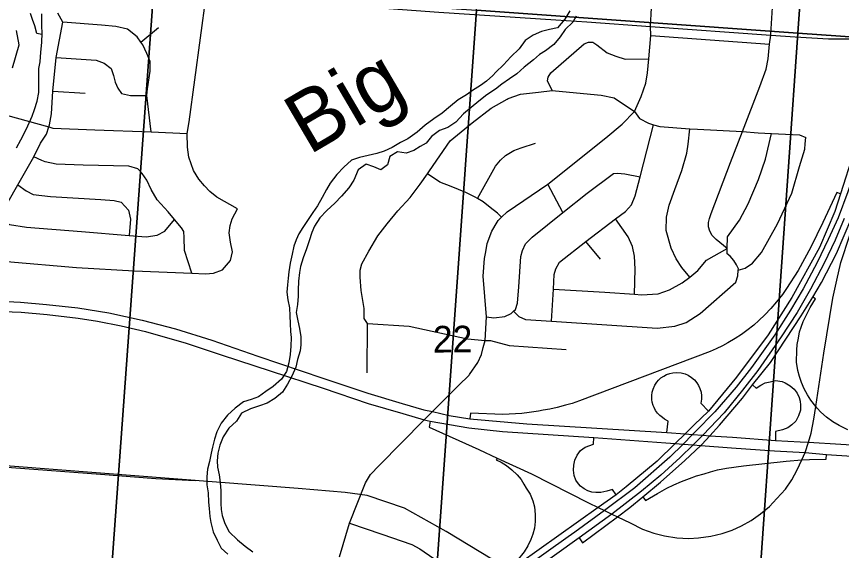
# Model space of a CAD drawing. Extents: x 114843 to 284848, y 317643 to 566895.
# Drawn here: x 241872 to 248717, y 375870 to 380302 of the extents above; entities that cross this region are included whole.
import ezdxf

# ---------------------------------------------------------------- set-up
doc = ezdxf.new("R2010")
doc.units = 0
for name, color, linetype in [('GM_X_City_Street', 7, 'Continuous'), ('GM_X_County_Road', 7, 'Continuous'), ('GM_X_Interchange_Ramps', 7, 'Continuous'), ('GM_X_Interstate_Route', 7, 'Continuous'), ('GM_X_Major_River', 7, 'Continuous'), ('GM_X_Major_River_Text', 7, 'Continuous'), ('GM_X_Minor_River', 7, 'Continuous'), ('GM_X_Rail_Line', 7, 'Continuous'), ('GM_X_Section', 7, 'Continuous'), ('GM_X_Section_Text', 7, 'Continuous')]:
    doc.layers.add(name, color=color, linetype=linetype)

msp = doc.modelspace()

# ---------------------------------------------------------------- linework, layer by layer
at = {"layer": 'GM_X_City_Street'}
for p, q in [((242904.6, 380089.9), (243049.6, 380209.6)), ((247135.2, 380143.9), (248118.5, 380071.3)), ((242173.5, 379681.1), (242440, 379664.1)), ((246403.8, 378674.2), (246280.6, 378911.5)), ((246717.4, 378287.9), (246594.7, 378434.8))]:
    msp.add_line(p, q, dxfattribs=at)
for points in [[(248132.7, 380199.5), (248140.7, 380332.9), (248150.2, 380468.4), (248164.5, 380538), (248196.9, 380610.7), (248232.8, 380690.4), (248257.4, 380771.3), (248266.2, 380872.1), (248267.1, 380983.2), (248264.2, 381043)], [(243705.8, 378705), (243532.9, 378802.9), (243476.5, 378849.5), (243430.5, 378896.1), (243385.7, 378950.6), (243340.8, 379023.3), (243300.4, 379133.8), (243290.1, 379217.6), (243287.3, 379330.6), (243304.1, 379428.1), (243444.7, 380475.7)], [(243444.7, 380475.7), (244283, 380418), (245376.7, 380337.3), (246346.4, 380273.8), (246604.7, 380256)], [(241718.1, 378621.3), (241883.7, 378903.6), (242014.9, 379137.9), (242069.5, 379250.1), (242119.9, 379326.2), (242139, 379385.9), (242144.3, 379402.3), (242162.7, 379494.6), (242173.5, 379681.1), (242200.7, 379960), (242257.2, 380253.9), (242215.7, 380328.4)], [(242987.6, 379345.5), (242951.9, 379645.6), (242959.3, 379700.2), (242980, 379848.6), (242980.3, 379926.9), (242952.5, 379995.2), (242920.7, 380067.6), (242904.6, 380089.9), (242872.9, 380134), (242793, 380196.5), (242694.9, 380219), (242576.6, 380229.5), (242257.2, 380253.9)], [(246604.7, 380256), (247132, 380219.5), (248129.5, 380146.1), (248332.6, 380131.8), (248610.4, 380117), (248998, 380116.3), (249081.8, 380116), (249135.6, 380116.1), (249202.8, 380116.2), (249427, 380118.4), (249916, 380118.4)], [(241837.5, 379875.1), (241893.5, 380067.2), (241870.6, 380185.1)], [(247767.7, 378376.9), (247676, 378450), (247644.5, 378484.5), (247624.3, 378520.8), (247613.6, 378555.5), (247613.4, 378592), (247620.9, 378625), (247634.5, 378667.6), (247796.4, 379089), (247895.3, 379346.7), (248040.1, 379721), (248091.5, 379865), (248109.6, 379951.5), (248118.5, 380071.3), (248129.5, 380146.1), (248132.7, 380199.5)], [(246316.7, 379686.6), (246277.3, 379768.9), (246283.7, 379796.8), (246304.1, 379834.6), (246582.6, 380073.5), (246618.7, 380089), (246652.7, 380088.6), (246688.3, 380066), (246773.3, 380000.8), (246844.8, 379971.8), (246922.3, 379946.7), (247119.6, 379949.4)], [(242200.7, 379960), (242533.4, 379938.7), (242599.4, 379914.3), (242657.3, 379869.9), (242677.1, 379811.7), (242689, 379755.4), (242712.8, 379707.2), (242742.7, 379662.9), (242816.8, 379646.6), (242951.9, 379645.6)], [(244782.3, 377345.9), (244783.1, 377754.8), (244757, 377794.6), (244756.1, 377878.8), (244732.1, 378027.4), (244723.5, 378137.8), (244724.3, 378197.9), (244736.9, 378247.9), (244794.1, 378355.3), (244869.6, 378480.6), (244946.8, 378581.8), (245035.9, 378688.9), (245137.2, 378799.8), (245222.4, 378908.9), (245282.6, 378995.5), (245299.7, 379020.1), (245470.5, 379270.4), (245652.1, 379418.3), (245811.3, 379540.5), (245942.7, 379615.5), (245952.1, 379620.8), (246054.3, 379657.5), (246202.2, 379673.6)], [(246202.2, 379673.6), (246316.7, 379686.6), (246519.5, 379669.4), (246722.9, 379648.7), (246831.1, 379627.7), (246998.8, 379514.1), (247039.7, 379454.1), (247115.1, 379415.1), (247156.4, 379403), (247208.5, 379387.8), (247457.5, 379370.1), (247521.6, 379365.6), (247895.3, 379346.7), (248026.2, 379334.9), (248136, 379329.6), (248369.3, 379318.3), (248420.9, 379297.6)], [(241787.8, 379484), (242139, 379385.9), (242174.2, 379376.1), (242521, 379360.7), (242987.6, 379345.5), (243287.3, 379330.6)], [(246311.8, 377773), (246327, 378040.3), (246332.5, 378160.7), (246347, 378206.6), (246377.7, 378262.3), (246594.7, 378434.8), (246842, 378621.9), (246924, 378684), (246974.6, 378739.5), (247005.5, 378813.2), (247047.5, 378971), (247156.4, 379403)], [(247457.5, 378139.9), (247393.1, 378218.8), (247346.1, 378289.6), (247303.3, 378378.4), (247263.3, 378525.2), (247264.7, 378635.4), (247288, 378735.4), (247333.6, 378867), (247391.5, 379024.6), (247433.2, 379166.3), (247446.1, 379242.3), (247457.5, 379370.1)], [(247767.7, 378376.9), (247771.6, 378474.4), (247871.2, 378611.4), (247942.8, 378746.7), (248027.2, 378950.1), (248087.3, 379117.6), (248136, 379329.6)], [(247861, 378196.6), (247918, 378213.9), (247978.4, 378255.2), (248053.4, 378344.4), (248186.2, 378581.2), (248305.2, 378836.2), (248369.9, 379057.8), (248413.7, 379201.5), (248416.2, 379243.6), (248420.9, 379297.6)], [(245697.7, 378791), (245847.1, 379059), (245887.6, 379108.6), (245928, 379148.1), (245998.4, 379189.3), (246058.6, 379212.6), (246176.8, 379251.1)], [(243183.4, 378617.6), (243129.5, 378680), (243039.7, 378780.7), (242990, 378865.2), (242954.2, 378943.6), (242914.3, 378998), (242878.4, 379036.2), (242804.4, 379060.6), (242425.5, 379068.1), (242201.1, 379075), (242108.9, 379095.4), (242080.9, 379107.6), (242014.9, 379137.9)], [(245896.6, 378636.2), (245864, 378669.9), (245800.8, 378716.9), (245743.5, 378763.7), (245697.7, 378791), (245678.1, 378802.7), (245598.8, 378841.8), (245479.6, 378891.5), (245384.3, 378926.8), (245282.6, 378995.5)], [(245771.7, 377809.1), (245832.9, 377800.5), (245924.8, 377811.3), (245977.1, 377836.6), (245996.2, 377855.4), (246011.4, 377870.3), (246030.1, 377924.1), (246039.8, 378058.3), (246057, 378310.6), (246069.6, 378360.6), (246094.2, 378414.4), (246150.9, 378471.7), (246403.8, 378674.2), (246606.7, 378836.5), (246824.3, 378998), (246858.3, 379001.6), (246920.1, 378996.7), (247047.5, 378971)], [(241883.7, 378903.6), (241951.6, 378855.2), (242009.6, 378824.9), (242153.9, 378808.3), (242570.7, 378782.5), (242682.9, 378776.1), (242739, 378759.8), (242800.8, 378693.3), (242816.6, 378619), (242805.6, 378483.7)], [(240268.4, 378384.4), (240516.4, 378369.1), (240819, 378341.8), (241196.3, 378312.7), (241340, 378301.6), (241567.7, 378285.6), (241790.9, 378269.8), (242370, 378219.3), (242846.9, 378191.4), (243326.1, 378172.7), (243441, 378165.7), (243506.2, 378171.4), (243581.6, 378200.6), (243646.3, 378276.8), (243664, 378349.9), (243647.8, 378428.1), (243635.5, 378506.3), (243644.2, 378566.3), (243662, 378622.6), (243705.8, 378705)], [(241718.1, 378621.3), (241814.2, 378576.7), (241954.4, 378554.1), (242411.2, 378516.2), (242805.6, 378483.7), (242948.3, 378472), (243038.5, 378485.7), (243102.8, 378521.6), (243183.4, 378617.6)], [(243326.1, 378172.7), (243266.5, 378360.4), (243262.9, 378468.8), (243259.2, 378516.9), (243241.3, 378547.1), (243183.4, 378617.6)], [(246999.3, 377996.7), (247005.7, 378205.9), (246999.1, 378312.2), (246982.2, 378392.6), (246947.3, 378473.3), (246842, 378621.9)], [(245996.2, 377855.4), (246040.6, 377811.7), (246096.2, 377787), (246311.8, 377773), (247187.1, 377716.5), (247332.9, 377732.6), (247429.1, 377761.4), (247543.9, 377836), (247840.6, 378096.7), (247857.3, 378150.6), (247861, 378196.6), (247862, 378208.7), (247846.4, 378240.9), (247825, 378277.3), (247793.5, 378311.8), (247767.8, 378332.1), (247767.7, 378376.9)], [(246327, 378040.3), (246753.7, 378012.8), (246999.3, 377996.7), (247058.9, 377992.8), (247194.7, 377999), (247290.9, 378033.8), (247395.4, 378090.5), (247457.5, 378139.9), (247524.5, 378193.1), (247597.4, 378278.3), (247767.7, 378376.9)], [(244783.1, 377754.8), (245129.1, 377730.8), (245613.1, 377625.7), (245761, 377614.2)], [(245761, 377614.2), (245805.3, 377612.1), (245959.4, 377570.2), (246432.9, 377539.6)], [(244635.6, 376098.2), (244903.7, 376006.8), (245152, 375919.4), (245217.5, 375884.5), (245450.9, 375723)]]:
    msp.add_lwpolyline(points, dxfattribs=at)
at = {"layer": 'GM_X_County_Road'}
for points in [[(247132, 380219.5), (247149.5, 380530.4), (247206.8, 380881.5), (247226.7, 380999.3)], [(245764.8, 378347.7), (245777.1, 378416.8), (245814.9, 378521.3), (245860.2, 378595.7), (245868.7, 378609.7), (245896.6, 378636.2), (245942.6, 378680), (246280.6, 378911.5), (246760.4, 379295.9), (246897.8, 379409.1), (246998.8, 379514.1), (247055.4, 379637.2), (247093.7, 379747), (247107.4, 379834.5), (247119.6, 379949.4), (247135.2, 380143.9), (247132, 380219.5)], [(245626.7, 377326.7), (245630.5, 377330.6), (245699.2, 377429.5), (245730.3, 377497.9), (245745, 377556), (245761, 377614.2), (245771.7, 377809.1), (245743.7, 378146), (245755.3, 378294.4), (245764.8, 378347.7)], [(244550.9, 375816.8), (244635.6, 376098.2), (244767.6, 376432.4), (244810.3, 376500.1), (244879.6, 376575.6), (245255.1, 376955), (245322.2, 377022.8), (245539.5, 377238.7), (245626.7, 377326.7)]]:
    msp.add_lwpolyline(points, dxfattribs=at)
at = {"layer": 'GM_X_Interchange_Ramps'}
for points in [[(249478.5, 383217.6), (248998, 380116.3), (248895, 379534.8), (248816.1, 379168.6), (248709.8, 378830)], [(248479, 377972.3), (248550.3, 378093.4), (248676, 378334), (248802.4, 378632.6), (248939.9, 378990.3), (249027.9, 379277.9)], [(248709.8, 378830), (248677.2, 378841.8), (248563.5, 378592.9), (248462.4, 378386.9), (248356.9, 378193.6), (248259.7, 378043.2), (248226.4, 377995.5), (248178.2, 377933), (248130.4, 377877.5), (248080.4, 377825.2), (248032.3, 377779.4), (247988.6, 377741.4), (247930.8, 377695.6), (247886.6, 377663.7), (247835.8, 377630.1), (247775.1, 377593.9), (247730.5, 377569.8), (247678.5, 377544.2), (247626.3, 377521.1), (246543.2, 377111.2), (246481.3, 377091), (246426.3, 377075.1), (246358.5, 377057.9), (246295.7, 377044.4), (246242.6, 377034.6), (246202.7, 377026.2), (246125.9, 377014.4), (246064, 377006.4), (245908.3, 376999.7), (245638.1, 377010.9), (245632.9, 376963.6)], [(248709.8, 378830), (248660.9, 378684.6), (248534.8, 378384.4), (248304, 377969.1), (248108.5, 377658.8), (247846.5, 377309.4), (247612.5, 377027.5)], [(245304.8, 376943.3), (245294.4, 376892.9), (245708.1, 376707.4), (245858.8, 376637.8), (246145.7, 376505.3), (246617.7, 376264.9), (246697.2, 376226.9), (246751.2, 376201), (246811.6, 376172.1), (246859.7, 376149.1), (246963.5, 376099.4), (247067, 376048.3), (247159.1, 376014.7), (247249.2, 375991.6), (247351.6, 375975.9), (247449.4, 375971.2), (247529.4, 375974.6), (247633.6, 375989), (247727, 376011.8), (247809.2, 376040.3), (247887.8, 376075.6), (247967, 376120.1), (248045.9, 376175), (248118.5, 376236.9), (248180.5, 376300.6), (248252.7, 376380.1), (248305.5, 376458), (248348.2, 376540.9), (248386.8, 376621.9), (248417, 376683.8), (248443.4, 376768.3), (248465.4, 376844.3), (248488.7, 376961.3), (248503.4, 377065.6), (248571.4, 377506.6), (248645.1, 377964.8), (248678.2, 378114.7), (248711.3, 378260.4), (248786.7, 378487.6)], [(247979.2, 377246.4), (248128.9, 377430.2), (248383.2, 377816.5), (248479, 377972.3)], [(248770.9, 376872.6), (248697, 376907.3), (248644.9, 376938.8), (248593.7, 376976.4), (248545.6, 377019.1), (248514.8, 377051.2), (248503.4, 377065.6), (248461.9, 377117.9), (248434.1, 377161.2), (248407.2, 377211.4), (248384, 377264.8), (248367.6, 377313), (248354.2, 377364.6), (248342.7, 377434.5), (248347, 377533.7), (248350.2, 377578.8), (248360.2, 377631), (248369.1, 377684.4), (248381.6, 377722.7), (248399.8, 377770.3), (248427.2, 377826.1), (248458, 377886.5), (248500.3, 377959.8), (248479, 377972.3)], [(247267.9, 376849.9), (247280.2, 376943.5), (247272.3, 376947), (247248.5, 376960.4), (247230.6, 376972.7), (247210, 376989.3), (247191.3, 377008.9), (247174.8, 377031.6), (247161.7, 377055.7), (247154.3, 377074.4), (247147.1, 377100.5), (247143.7, 377124.7), (247143.6, 377157.6), (247147.3, 377183.2), (247154.7, 377210.1), (247169.3, 377242.4), (247184.6, 377265.9), (247199.7, 377283.8), (247219.3, 377301.9), (247241.7, 377317.7), (247265.3, 377330.1), (247292.7, 377340.2), (247318, 377345.7), (247349, 377348.1), (247386.6, 377344.8), (247418.8, 377336.1), (247444.8, 377324.8), (247472.9, 377307.2), (247496.9, 377286.2), (247516.9, 377262.5), (247531.8, 377238.7), (247542.5, 377215.2), (247551.5, 377184.9), (247555.6, 377155.2), (247555.4, 377125.7), (247550.6, 377091.8), (247612.5, 377027.5)], [(247979.2, 377246.4), (248009, 377217.1), (248048.2, 377242.8), (248085, 377260.9), (248124.3, 377270.1), (248170.3, 377280.7), (248225.5, 377272.8), (248250.7, 377260.6), (248291, 377238.2), (248325.5, 377209.3), (248349.9, 377175.1), (248366.7, 377140.9), (248374.5, 377110.5), (248377.3, 377076.2), (248377.6, 377034.3), (248361.4, 376988.4), (248337.6, 376943.7), (248306.1, 376914.3), (248271.9, 376888.6), (248227.6, 376873), (248169.7, 376858.6), (248168.3, 376784.1)], [(247557.1, 376748.9), (247625.9, 376823.1), (247706.2, 376909.9), (247896.5, 377133.7), (247979.2, 377246.4)], [(247612.5, 377027.5), (247494.6, 376914.5), (247418.9, 376838.7), (247337.5, 376757.2), (247188.6, 376610.6), (246930.1, 376399.1), (246848.7, 376333.4)], [(246848.7, 376333.4), (246815.9, 376377.9), (246769.7, 376361.8), (246720.2, 376351.2), (246678.3, 376350.9), (246645.2, 376355.8), (246613.4, 376364.4), (246581.5, 376383.3), (246552.3, 376403.4), (246535.4, 376422.3), (246513.6, 376455.2), (246499.4, 376492), (246492.7, 376536.4), (246494.9, 376579.6), (246504.8, 376620.4), (246524.8, 376662.5), (246551.2, 376699.5), (246589.2, 376727.7), (246660.1, 376753.7), (246660.8, 376808.7)], [(247068.3, 376314.7), (247215.3, 376438.7), (247417.3, 376616.8), (247549.9, 376741), (247557.1, 376748.9)], [(247068.3, 376314.7), (247090.5, 376285.3), (247189.3, 376344.5), (247269, 376388.2), (247327.3, 376415.4), (247390.6, 376443.8), (247455.3, 376467.1), (247514.8, 376490.4), (247577, 376507.4), (247631.5, 376523), (247688.6, 376538.7), (247763.4, 376554.5), (247904.4, 376572), (248258.7, 376611.5), (248386.8, 376621.9), (248451.8, 376625.6), (248590.3, 376629.1), (248592.2, 376667.3)], [(245858.8, 376637.8), (245851.8, 376622.4), (245892.3, 376603.1), (245938.2, 376575.2), (245982.6, 376541.1), (246026.2, 376498.2), (246058.3, 376458.5), (246082.3, 376422.1), (246100.8, 376388.3), (246135.1, 376338.8), (246155.2, 376283.7), (246169.4, 376232.6), (246175.8, 376169.6), (246174.2, 376110.4), (246168.7, 376055.2), (246156.3, 376004.8), (246139.8, 375960.4), (246115.6, 375909), (246085.4, 375859.5), (246026.8, 375786.1), (246045.2, 375762)], [(246848.7, 376333.4), (246697.2, 376226.9), (246045.2, 375762), (245789.5, 375585.4), (244876.7, 374908), (244893.6, 374885.9)], [(246539.6, 375974.9), (246568.2, 375934.5), (246859.7, 376149.1), (246960.1, 376225.9), (247068.3, 376314.7)]]:
    msp.add_lwpolyline(points, dxfattribs=at)
at = {"layer": 'GM_X_Interstate_Route'}
msp.add_line((246448.8, 375983.6), (246019.2, 375679.1), dxfattribs=at)
for points in [[(249723.2, 384308.2), (249721.6, 384298.3), (249678.2, 384030.9), (249554.4, 383177.4), (249386.1, 382066.6), (249292.4, 381443.7), (249224.3, 381002), (249154, 380586.2), (249081.8, 380116), (249020.3, 379728.8), (248965.8, 379486.7), (248903.7, 379249.8), (248840.1, 379058), (248770.7, 378847.9), (248689.6, 378632.1), (248607.1, 378452), (248515.6, 378261), (248398.4, 378041.3), (248293.7, 377863.4), (248163.7, 377659.4), (247971.6, 377389), (247842.6, 377224.9), (247667.2, 377020.3), (247504.3, 376856.2)], [(248739.6, 378624.6), (248665.9, 378446.3), (248574.6, 378254.5), (248460.4, 378038.3), (248348.3, 377846.4), (248217.7, 377642.7), (248022.8, 377364.5), (247895.5, 377200.3), (247742.8, 377012.7), (247565.9, 376827.8), (247485.9, 376746.2), (247378.3, 376643), (247216.7, 376495.9), (247058.4, 376362.1), (246811.6, 376172.1), (246539.6, 375974.9), (246129.8, 375681.9), (246117.2, 375672.5)], [(241677.4, 377941.4), (241904.9, 377931.6), (242121.1, 377912.9), (242379.3, 377883), (242637.4, 377843.9), (242913.1, 377781.9), (243191.6, 377708.9), (243491, 377615.2), (243874.2, 377481.7), (244413.2, 377300.4), (244786.4, 377174.7), (245073, 377091.6), (245250.8, 377038.8), (245322.2, 377022.8), (245462.1, 376991.5), (245632.9, 376963.6), (246107.2, 376921.8), (247267.9, 376849.9), (247418.9, 376838.7), (247482, 376833.9), (247565.9, 376827.8), (247625.9, 376823.1), (247813.6, 376809.6), (248168.3, 376784.1), (248375.3, 376772.2), (248443.4, 376768.3), (248980.7, 376737.3)], [(240105.9, 377718.5), (240116.6, 377719.8), (240155.3, 377724.7), (240373.1, 377756.1), (240971.5, 377829.6), (241160.7, 377843.7), (241408.3, 377859.5), (241681.7, 377857.6), (241909.3, 377847.8), (242125.4, 377829.1), (242383.6, 377799.2), (242544, 377772.4), (242738.7, 377734.4), (242941.1, 377688.8), (243278.6, 377590.9), (243579.2, 377492.6), (243976.7, 377360.8), (244417.5, 377216.6), (244790.8, 377090.9), (245077.3, 377007.8), (245255.1, 376955)], [(245255.1, 376955), (245304.8, 376943.3), (245624.7, 376888.5), (245904.5, 376858.8), (246660.8, 376808.7)], [(247504.3, 376856.2), (247482, 376833.9), (247402.9, 376752.3), (247293.5, 376645.8), (247003.5, 376390.4), (246751.2, 376201), (246505.2, 376023.6), (246448.8, 375983.6)], [(246660.8, 376808.7), (247259.7, 376763), (247337.5, 376757.2), (247402.9, 376752.3), (247444.4, 376749.3)], [(247444.4, 376749.3), (247485.9, 376746.2), (247549.9, 376741), (247805.4, 376722.7), (248160.2, 376697.2), (248417, 376683.8), (248592.2, 376667.3)], [(248592.2, 376667.3), (248972.7, 376640.8), (249801.8, 376583.7)]]:
    msp.add_lwpolyline(points, dxfattribs=at)
at = {"layer": 'GM_X_Major_River'}
for points in [[(246462.1, 380347.6), (246420.5, 380279.2), (246360.9, 380206.7), (246295.1, 380192.3), (246227.3, 380175.9), (246157.5, 380145.4)], [(246514.2, 380303.8), (246486.5, 380253.5), (246424.9, 380195), (246383.3, 380132.7), (246329.7, 380068.3), (246262.1, 380015.7)], [(246157.5, 380145.4), (246091.8, 380103), (246042.3, 380034.5), (245974.7, 379968), (245911.2, 379901.5), (245849.6, 379839)], [(246262.1, 380015.7), (246212.3, 379985.4), (246162.6, 379941), (246085, 379880.5), (246023.4, 379826), (245961.7, 379783.6), (245898, 379741.1), (245846.3, 379698.7), (245774.7, 379652.2), (245709.1, 379597.7), (245643.4, 379545.2), (245579.8, 379492.8), (245518.2, 379424.3), (245450.6, 379379.8), (245380.8, 379355.4), (245315.1, 379306.9), (245271.5, 379250.5), (245219.7, 379222.2), (245167.9, 379189.8), (245104.1, 379167.4), (245034.2, 379179), (244968.5, 379138.5), (244948.9, 379070.3), (244895.2, 379027.9), (244837.1, 379053.6), (244773.1, 379077.3), (244707.4, 379028.8), (244669.9, 378944.4), (244630.3, 378880.1), (244568.8, 378809.6), (244513.1, 378753.1), (244447.5, 378692.6), (244387.9, 378632.2), (244344.4, 378561.8), (244322.7, 378509.5), (244299.1, 378441.3), (244277.5, 378373), (244249.9, 378298.7), (244228.3, 378226.4), (244220.6, 378176.3), (244211, 378106.1), (244209.4, 378031.9), (244207.7, 377979.8), (244202.1, 377911.6), (244192.4, 377845.4), (244204.8, 377775.4), (244221.1, 377713.3), (244231.5, 377643.2), (244231.8, 377577.1), (244224.1, 377527), (244204.5, 377454.7), (244188.9, 377392.5), (244157.3, 377318.1), (244119.7, 377249.8), (244080.1, 377183.4), (244016.5, 377133), (243950.8, 377092.5), (243887, 377070.1), (243813.2, 377045.6), (243739.5, 377009.1), (243695.9, 376942.7), (243634.3, 376884.2), (243586.8, 376813.8), (243559.2, 376743.5), (243541.5, 376679.3), (243535.9, 376615.1), (243538.2, 376563), (243554.5, 376499), (243560.8, 376434.9), (243567.2, 376366.8), (243567.8, 376260.6), (243570, 376210.5), (243578.3, 376160.5), (243600.6, 376094.4), (243636.9, 376026.5), (243705.2, 375958.8), (243769.4, 375905.1), (243831.6, 375859.3)], [(245849.6, 379839), (245823.7, 379812.8), (245772.1, 379764.4), (245722.3, 379728.1), (245654.6, 379687.6), (245604.9, 379651.2), (245537.2, 379610.8), (245471.6, 379556.3), (245404, 379499.8), (245334.3, 379451.3), (245262.7, 379400.8), (245195.1, 379342.3), (245119.5, 379287.7), (245057.7, 379255.3), (244990, 379214.8), (244922.3, 379184.4), (244860.5, 379166), (244788.6, 379149.5), (244716.8, 379131.1), (244651, 379108.7), (244587.4, 379050.2), (244529.8, 378989.7), (244474.3, 378919.3), (244444.6, 378867), (244407, 378800.6), (244369.4, 378730.3), (244329.8, 378675.9), (244280.2, 378601.5), (244246.6, 378551.2), (244212.9, 378498.9), (244191.2, 378448.7), (244171.5, 378396.4), (244157.9, 378328.2), (244142.3, 378256), (244130.7, 378183.8), (244125, 378131.6), (244121.3, 378075.5), (244115.6, 378015.3), (244124, 377949.2), (244136.3, 377883.2), (244140.6, 377817.1), (244141, 377752.9), (244145.4, 377686.8), (244149.6, 377636.7), (244148, 377566.6), (244142.4, 377496.4), (244130.8, 377428.2), (244111.2, 377356), (244069.6, 377291.6), (244002, 377231.1), (243940.3, 377190.6), (243880.6, 377144.2), (243818.8, 377123.8), (243755, 377105.4), (243685.4, 377050.9), (243621.8, 376992.4), (243570.2, 376926), (243534.6, 376855.6), (243515, 376795.4), (243497.3, 376727.1), (243487.6, 376677), (243472, 376608.7), (243456.4, 376546.5), (243450.7, 376480.4), (243451.1, 376414.2), (243461.4, 376348.2), (243465.8, 376272), (243470.1, 376219.9), (243476.5, 376151.9), (243482.7, 376101.8), (243503.1, 376025.8), (243535.4, 375955.8), (243569.8, 375889.9), (243626, 375840.1)]]:
    msp.add_lwpolyline(points, dxfattribs=at)
at = {"layer": 'GM_X_Minor_River'}
for points in [[(241870.8, 379212.9), (241908.7, 379277.1), (241940.6, 379341.3), (241964.5, 379395.4), (242002.3, 379475.6), (242022.2, 379529.8), (242042.1, 379597.9), (242056, 379672.1), (242057.9, 379742.3), (242057.8, 379870.6), (242067.7, 379926.7), (242073.6, 380004.9), (242081.5, 380087.1), (242083.4, 380165.3), (242081.4, 380221.4), (242081.3, 380323.6)], [(242083.1, 380152.2), (242041.5, 380159.2), (242023.5, 380223.3), (242005.4, 380275.4), (241987.4, 380325.5)]]:
    msp.add_lwpolyline(points, dxfattribs=at)
at = {"layer": 'GM_X_Rail_Line'}
for points in [[(250508.7, 372998), (247766.3, 374638.2), (246195.1, 375567.8), (245437.2, 376027.6), (245090.6, 376222.4), (244780.5, 376326.4), (244598.6, 376352.8), (244209.5, 376384.3), (241175.5, 376619.7), (239126, 376782.8), (237186, 376936.8), (236633, 376943.8), (236087.9, 376906.7), (235729, 376838.1), (235500.2, 376784.4), (235156.1, 376700.1), (234744.8, 376558.4), (233651.7, 376170.5), (229917.7, 374911.8), (224941.6, 373260.9), (221439, 372074.3)], [(240037.9, 376693.3), (240314, 376671.6), (242568.6, 376504.9), (243028.6, 376466.7), (243354.5, 376450.7)]]:
    msp.add_lwpolyline(points, dxfattribs=at)
at = {"layer": 'GM_X_Section'}
for points in [[(246066.4, 385563.1), (248724.6, 385384.8), (248354.5, 380164.5), (245687.3, 380353)], [(248724.6, 385384.8), (251439.1, 385201), (251069.4, 379973.5), (248354.5, 380164.5)], [(240343.4, 380718.3), (243012.2, 380536.2), (242624.4, 375205.9), (239971.4, 375395)], [(243012.2, 380536.2), (245687.3, 380353), (245308.4, 375027.2), (242624.4, 375205.9)], [(245687.3, 380353), (248354.5, 380164.5), (247982.7, 374824.2), (245308.4, 375027.2)], [(248354.5, 380164.5), (251069.4, 379973.5), (250731.5, 374618.9), (247982.7, 374824.2)]]:
    msp.add_lwpolyline(points, close=True, dxfattribs=at)

# ---------------------------------------------------------------- texts
at = {"layer": 'GM_X_Major_River_Text'}
msp.add_text('Big', height=500.07, rotation=30.42478, dxfattribs=at).set_placement((244297.8, 379148))
at = {"layer": 'GM_X_Section_Text'}
msp.add_text('22', height=221.01, rotation=0.4146, dxfattribs=at).set_placement((245326.4, 377512.8))

doc.saveas('drawing.dxf')
